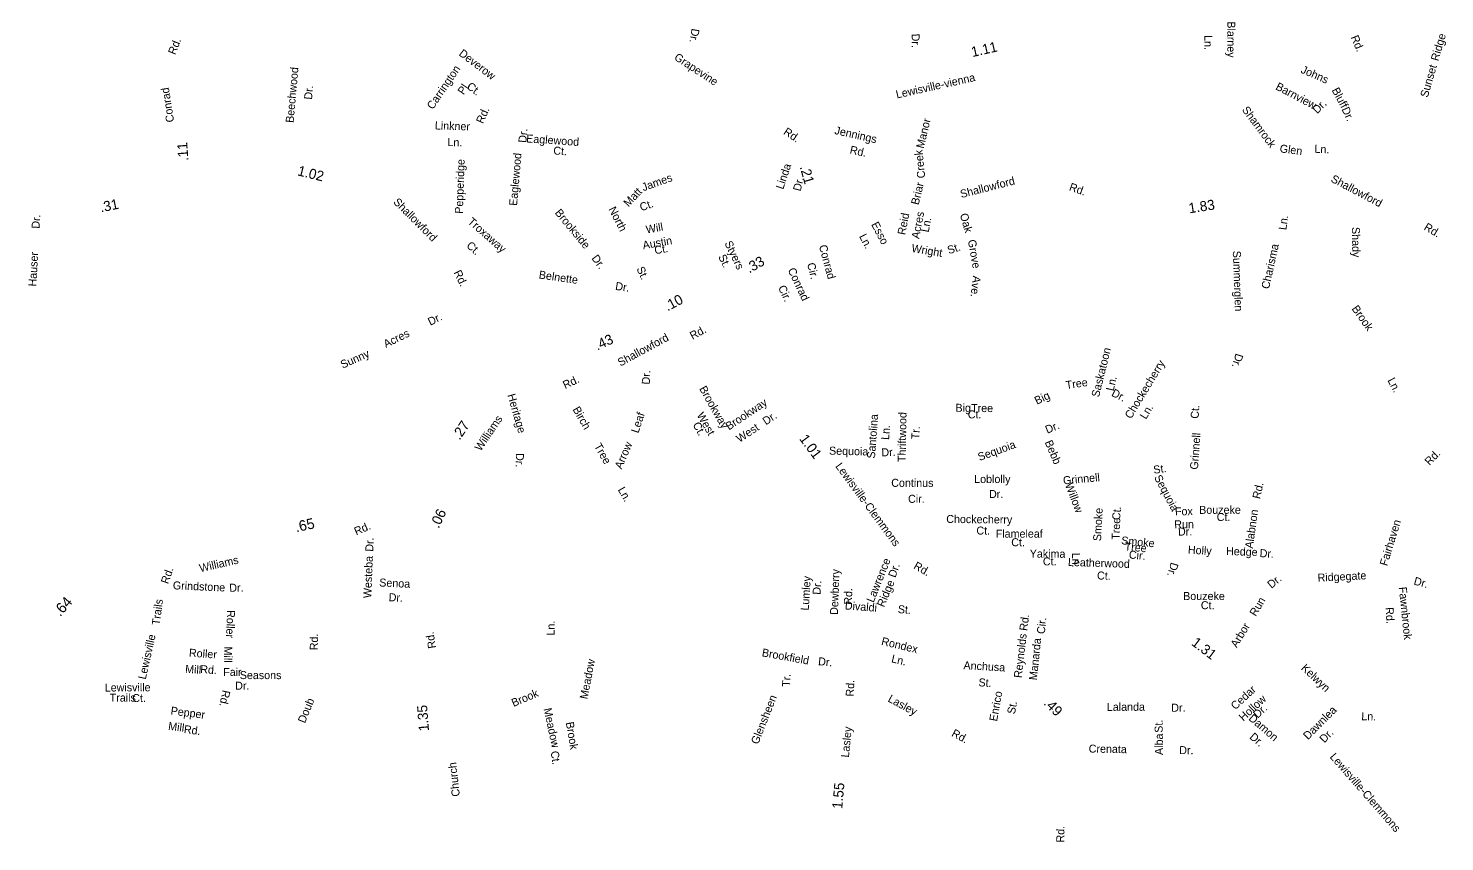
# Model space of a CAD drawing. Extents: x 1553981 to 1780076, y 812965 to 996873.
# Drawn here: x 1572585 to 1589400, y 850828 to 860491 of the extents above; entities that cross this region are included whole.
import ezdxf

# ---------------------------------------------------------------- set-up
doc = ezdxf.new("R2010")
doc.units = 0
for name, color, linetype in [('Exist Road Non-System Type 51 Label', 7, 'Continuous'), ('Exist Road Secondary Mileage Hundredths English Label', 7, 'Continuous'), ('Map Preparation Border Antique Large Shape', 7, 'Continuous')]:
    doc.layers.add(name, color=color, linetype=linetype)

msp = doc.modelspace()

# ---------------------------------------------------------------- texts
at = {"layer": 'Exist Road Non-System Type 51 Label'}
for s, rotation, p in [('Dr.', 260.1499, (1580461, 860494)), ('Blarney', 270, (1586819, 860574)), ('Ridge', 73.8612, (1589324, 860096)), ('Dr.', 270.9539, (1583071, 860427)), ('Ln.', 270, (1586547, 860410)), ('Rd.', 292.9174, (1588283, 860385)), ('Deverow', 322.6766, (1577688, 860176)), ('Beechwood', 84.907, (1575733, 859365)), ('Carrington', 55.915, (1577387, 859520)), ('Johns', 336.4846, (1587684, 859966)), ('Sunset', 73.8612, (1589198, 859663)), ('Dr.', 84.907, (1575952, 859641)), ('Pl.', 55.915, (1577752, 859694)), ('Ct.', 322.6766, (1577781, 859784)), ('Barnview', 332.152, (1587384, 859770)), ('Bluff', 298.0559, (1588056, 859757)), ('Dr.', 44.2447, (1587886, 859470)), ('Rd.', 65.9146, (1577982, 859351)), ('Manor', 76.4888, (1583214, 859058)), ('Shamrock', 306.5536, (1586988, 859522)), ('Dr.', 294.6932, (1588173, 859530)), ('Linkner', 358.34, (1577410, 859290)), ('Dr.', 85.0553, (1578496, 859128)), ('Jennings', 347.2746, (1582150, 859237)), ('Ln.', 358.34, (1577559, 859093)), ('Eaglewood', 356.0967, (1578493, 859136)), ('Ct.', 356.0967, (1578815, 858993)), ('Rd.', 347.2746, (1582331, 859006)), ('Glen', 352.5634, (1587437, 859019)), ('Ln.', 357.661, (1587852, 859013)), ('Pepperidge', 88.0534, (1577743, 858287)), ('Eaglewood', 85.0553, (1578386, 858380)), ('Creek', 95.8587, (1583234, 858714)), ('Linda', 71.8333, (1581546, 858571)), ('Matt', 46.7679, (1579709, 858363)), ('James', 19.6525, (1579887, 858554)), ('Dr.', 76.0254, (1581753, 858550)), ('Briar', 76.2086, (1583154, 858387)), ('Ct.', 19.3587, (1579862, 858317)), ('Troxaway', 318.5996, (1577793, 858182)), ('Brookside', 309.6172, (1578830, 858297)), ('North', 297.2463, (1579470, 858343)), ('Reid', 79.1768, (1582995, 858031)), ('Acres', 79.1768, (1583160, 857985)), ('Oak', 285.9041, (1583643, 858279)), ('Ln.', 82.2124, (1587519, 858090)), ('Will', 9.9724, (1579925, 858053)), ('Esso', 297.5258, (1582589, 858162)), ('Ln.', 79.1768, (1583273, 858062)), ('Shady', 270.9593, (1588298, 858130)), ('Ct.', 318.5996, (1577778, 857898)), ('Austin', 9.9724, (1579886, 857866)), ('Ct.', 9.9724, (1580026, 857806)), ('Styers', 295.5491, (1580847, 857939)), ('Conrad', 284.9725, (1581970, 857906)), ('Ln.', 297.5258, (1582445, 858020)), ('Wright', 350.6072, (1583065, 857835)), ('St.', 17.6664, (1583513, 857807)), ('Grove', 279.8387, (1583739, 857973)), ('Charisma', 77.5296, (1587314, 857388)), ('Dr.', 306.4374, (1579266, 857758)), ('St.', 295.5491, (1580773, 857778)), ('Summerglen', 272.0546, (1586884, 857847)), ('Belnette', 351.8524, (1578641, 857520)), ('St.', 294.2111, (1579803, 857636)), ('Conrad', 295.1597, (1581598, 857620)), ('Cir.', 283.9679, (1581829, 857694)), ('Dr.', 351.3176, (1579548, 857385)), ('Cir.', 295.1597, (1581483, 857412)), ('Ave.', 263.5457, (1583799, 857555)), ('Dr.', 26.5672, (1577357, 856956)), ('Brook', 305.2044, (1588291, 857159)), ('Acres', 26.5672, (1576830, 856692)), ('Sunny', 23.8815, (1576316, 856447)), ('Saskatoon', 76.1847, (1585295, 856102)), ('Dr.', 253.2063, (1586920, 856635)), ('Dr.', 87.4126, (1579962, 856258)), ('Chockecherry', 58.7138, (1585676, 855844)), ('Brookway', 299.5607, (1580546, 856210)), ('Tree', 8.471, (1584908, 856204)), ('Ln.', 76.3436, (1585468, 856176)), ('Ln.', 297.5597, (1588718, 856310)), ('Heritage', 285.9214, (1578272, 856135)), ('Brookway', 33.7498, (1580903, 855713)), ('Big', 25.6351, (1584558, 856018)), ('Dr.', 332.6812, (1585435, 856129)), ('Birch', 299.5949, (1579043, 855965)), ('Leaf', 71.8101, (1579827, 855675)), ('West', 299.5607, (1580517, 855896)), ('Dr.', 33.7498, (1581341, 855773)), ('Santolina', 85.776, (1582635, 855377)), ('Thriftwood', 88.931, (1583000, 855338)), ('Ln.', 58.7138, (1585853, 855839)), ('Ct.', 86.8938, (1586478, 855851)), ('Ct.', 299.5607, (1580468, 855782)), ('West', 33.7498, (1581029, 855565)), ('Ln.', 85.776, (1582803, 855599)), ('Tr.', 86.9239, (1583161, 855606)), ('Dr.', 22.314, (1584681, 855674)), ('Tree', 299.5949, (1579298, 855529)), ('Arrow', 66.9864, (1579628, 855248)), ('Sequoia', 19.9467, (1583877, 855350)), ('Bebb', 293.1729, (1584649, 855574)), ('Grinnell', 86.0104, (1586470, 855246)), ('Dr.', 268.6962, (1578374, 855446)), ('Sequoia', 358.6497, (1582090, 855427)), ('Dr.', 2.2751, (1582714, 855405)), ('Rd.', 45.5127, (1589219, 855292)), ('St.', 8.496, (1585948, 855198)), ('Ln.', 299.7675, (1579580, 855010)), ('Continus', 359.8126, (1582829, 855044)), ('Grinnell', 5.2209, (1584873, 855072)), ('Willow', 291.1496, (1584891, 855068)), ('Sequoia', 297.7796, (1585947, 855156)), ('Rd.', 77.0131, (1587207, 854894)), ('Cir.', 0.0525, (1583029, 854854)), ('Chockecherry', 359.4375, (1583482, 854615)), ('Smoke', 87.0593, (1585320, 854397)), ('Ct.', 85.1351, (1585545, 854646)), ('Fox', 0.7095, (1586198, 854705)), ('Alabnon', 81.911, (1587121, 854307)), ('Ct.', 359.736, (1583840, 854477)), ('Tree', 88.0923, (1585540, 854414)), ('Run', 0.7095, (1586190, 854550)), ('Dr.', 0.7095, (1586234, 854464)), ('Fairhaven', 72.8675, (1588716, 854097)), ('Dr.', 87.812, (1576679, 854272)), ('Smoke', 354.6347, (1585557, 854362)), ('Tree', 354.6347, (1585597, 854290)), ('Westeba', 87.812, (1576656, 853720)), ('Yakima', 359.563, (1584473, 854204)), ('Ct.', 0.6713, (1584630, 854110)), ('Ln.', 271.435, (1584974, 854260)), ('Cir.', 354.6347, (1585647, 854194)), ('Holly', 356.6152, (1586349, 854251)), ('Hedge', 357.7552, (1586803, 854235)), ('Dr.', 356.4912, (1587201, 854210)), ('Rd.', 70.7445, (1574244, 853883)), ('Dewberry', 87.9484, (1582196, 853522)), ('Lawrence', 68.2201, (1582619, 853662)), ('Dr.', 70.9735, (1582879, 853958)), ('Leatherwood', 358.1822, (1584926, 854104)), ('Ct.', 358.1822, (1585271, 853944)), ('Dr.', 253.4306, (1586151, 854153)), ('Grindstone', 357.534, (1574299, 853827)), ('Dr.', 0.8733, (1574971, 853797)), ('Senoa', 357.2704, (1576749, 853861)), ('Lumley', 86.2525, (1581849, 853572)), ('Dr.', 86.2525, (1581989, 853760)), ('Ridge', 67.1105, (1582743, 853607)), ('Dr.', 38.9288, (1587342, 853831)), ('Ridgegate', 2.8549, (1587893, 853917)), ('Dr.', 344.9995, (1589026, 853884)), ('Trails', 82.6954, (1574144, 853396)), ('Dr.', 357.2704, (1576861, 853686)), ('Rd.', 87.9484, (1582361, 853642)), ('Run', 58.9502, (1587157, 853498)), ('Fawnbrook', 275.8833, (1588854, 853851)), ('Roller', 267.7378, (1574945, 853581)), ('Divaldi', 355.7929, (1582276, 853588)), ('St.', 355.721, (1582905, 853545)), ('Rd.', 273.5678, (1588697, 853611)), ('Ln.', 89.194, (1578832, 853276)), ('Cir.', 84.3331, (1584651, 853292)), ('Arbor', 58.9502, (1586932, 853125)), ('Lewisville', 77.3581, (1573978, 852750)), ('Rd.', 89.2073, (1576021, 853102)), ('Rondex', 346.5807, (1582705, 853168)), ('Manarda', 84.3331, (1584559, 852743)), ('Roller', 356.0521, (1574489, 853027)), ('Mill', 269.2985, (1574910, 853147)), ('Brookfield', 349.7251, (1581288, 853032)), ('Ln.', 346.5807, (1582824, 852961)), ('Mill', 356.0521, (1574444, 852835)), ('Rd.', 356.0521, (1574623, 852832)), ('Fair', 359.9254, (1574898, 852797)), ('Meadow', 79.1248, (1579222, 852516)), ('Dr.', 354.5222, (1581958, 852926)), ('Anchusa', 356.7627, (1583685, 852878)), ('Kelwyn', 316.6394, (1587688, 852881)), ('Lewisville', 0.3352, (1573492, 852612)), ('Dr.', 359.9254, (1575040, 852634)), ('Seasons', 359.9254, (1575095, 852760)), ('Tr.', 86.7679, (1581627, 852666)), ('St.', 356.7627, (1583863, 852675)), ('Trails', 0.3352, (1573551, 852491)), ('Ct.', 0.3352, (1573819, 852487)), ('Rd.', 258.3368, (1574891, 852635)), ('Doub', 67.8735, (1575868, 852229)), ('Brook', 23.007, (1578345, 852428)), ('Glensheen', 68.4084, (1581248, 851977)), ('Enrico', 79.7652, (1584085, 852253)), ('Cedar', 42.8186, (1586914, 852389)), ('Hollow', 42.8186, (1587010, 852253)), ('Pepper', 352.6425, (1574270, 852340)), ('Meadow', 282.1734, (1578701, 852406)), ('St.', 79.7652, (1584297, 852338)), ('Lalanda', 0.1941, (1585389, 852382)), ('Dr.', 0.3793, (1586154, 852372)), ('Dr.', 42.8186, (1587179, 852288)), ('Dawnlea', 45.2283, (1587777, 852033)), ('Ln.', 358.7038, (1588409, 852272)), ('Mill', 352.6425, (1574241, 852158)), ('Rd.', 352.6425, (1574427, 852120)), ('Brook', 279.6743, (1578965, 852244)), ('St.', 89.6376, (1586051, 852122)), ('Damon', 319.1208, (1587064, 852282)), ('Alba', 89.6376, (1586054, 851858)), ('Dr.', 319.1208, (1587075, 852061)), ('Dr.', 45.2283, (1587970, 851995)), ('Ct.', 278.5874, (1578785, 851899)), ('Crenata', 359.0682, (1585173, 851887)), ('Dr.', 359.3452, (1586248, 851869))]:
    msp.add_text(s, height=95, rotation=rotation, dxfattribs=at).set_placement(p)
for s, p in [('Big', (1583592, 855935)), ('Ct.', (1583738, 855857)), ('Tree', (1583777, 855932)), ('Loblolly', (1583814, 855089)), ('Dr.', (1583990, 854911)), ('Bouzeke', (1586485, 854723)), ('Ct.', (1586693, 854638)), ('Flameleaf', (1584070, 854440)), ('Ct.', (1584254, 854338)), ('Bouzeke', (1586295, 853699)), ('Ct.', (1586505, 853590))]:
    msp.add_text(s, height=95, dxfattribs=at).set_placement(p)
at = {"layer": 'Exist Road Secondary Mileage Hundredths English Label'}
for s, height, rotation, p in [('1.11', 120, 12.7966, (1583793, 860149)), ('.11', 120, 94.2123, (1574486, 858919)), ('1.02', 120, 346.1601, (1575773, 858746)), ('.21', 120, 285.9693, (1581742, 858844)), ('.31', 120, 11.7426, (1573447, 858304)), ('1.83', 120, 8.7548, (1586369, 858293)), ('.33', 120, 29.6369, (1581144, 857578)), ('.10', 120, 28.1183, (1580174, 857127)), ('.43', 120, 24.811, (1579340, 856662)), ('.27', 120, 55.9721, (1577705, 855591)), ('1.01', 120, 306.3755, (1581732, 855614)), ('.06', 120, 64.7416, (1577456, 854543)), ('.65', 125, 12.7572, (1575766, 854503)), ('.64', 125, 48.4516, (1572962, 853496)), ('1.31', 120, 322.7313, (1586384, 853172)), ('1.35', 120, 94.3811, (1577342, 852145)), ('.49', 120, 315.2192, (1584631, 852465)), ('1.55', 120, 85.0457, (1582247, 851214))]:
    msp.add_text(s, height=height, rotation=rotation, dxfattribs=at).set_placement(p)
at = {"layer": 'Map Preparation Border Antique Large Shape'}
for s, rotation, p in [('Rd.', 68.3524, (1574328, 860170)), ('Grapevine', 326.7384, (1580244, 860125)), ('Lewisville-vienna', 12.5942, (1582896, 859657)), ('Conrad', 99.0813, (1574317, 859382)), ('Rd.', 326.9433, (1581541, 859239)), ('Shallowford', 14.2861, (1583661, 858474)), ('Rd.', 340.4011, (1584934, 858569)), ('Shallowford', 332.1475, (1588040, 858673)), ('Shallowford', 315.0447, (1576911, 858419)), ('Dr.', 86.7865, (1572717, 858109)), ('Rd.', 329.2992, (1589145, 858104)), ('Hauser', 86.7865, (1572679, 857422)), ('Rd.', 295.7693, (1577632, 857591)), ('Rd.', 28.4558, (1580470, 856789)), ('Shallowford', 28.5152, (1579614, 856472)), ('Rd.', 25.5995, (1578958, 856204)), ('Williams', 55.9721, (1577955, 855461)), ('Lewisville-Clemmons', 306.3755, (1582161, 855287)), ('Rd.', 23.5528, (1576478, 854466)), ('Williams', 12.7572, (1574626, 854030)), ('Rd.', 330.3599, (1583086, 854078)), ('Rd.', 82.7187, (1584443, 853329)), ('Rd.', 99.1171, (1577426, 853131)), ('Reynolds', 83.4995, (1584378, 852769)), ('Rd.', 87.3671, (1582383, 852551)), ('Lasley', 331.5658, (1582781, 852498)), ('Lasley', 84.4187, (1582326, 851825)), ('Rd.', 331.5658, (1583537, 852088)), ('Lewisville-Clemmons', 311.1039, (1588030, 851832)), ('Church', 96.2329, (1577708, 851369)), ('Rd.', 89.0468, (1584883, 850818))]:
    msp.add_text(s, height=95, rotation=rotation, dxfattribs=at).set_placement(p)

doc.saveas('drawing.dxf')
